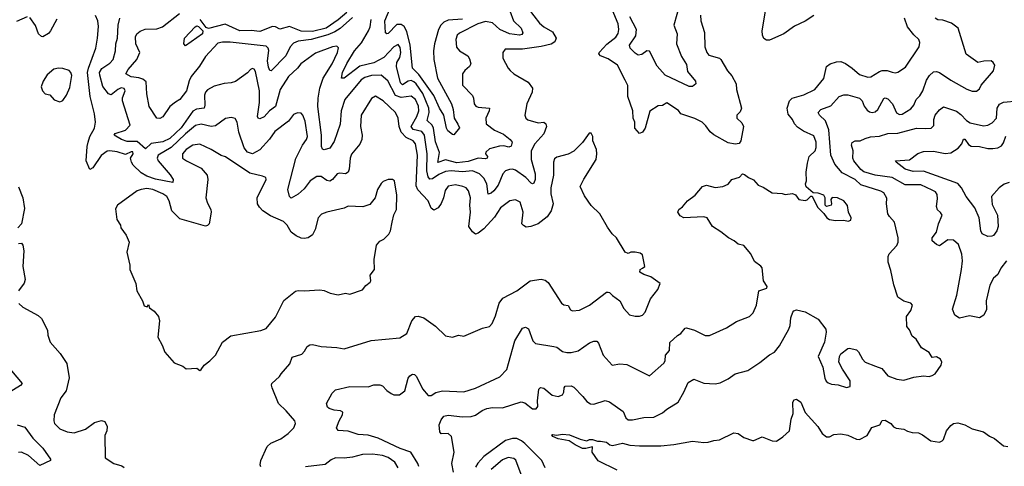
# Model space of a CAD drawing. Extents: x 1493970 to 1595317, y 729910 to 844791.
# Tile 327 of 338: x 1561753 to 1568650, y 826105 to 829234. Entities that reach past the tile are written whole.
import ezdxf

# ---------------------------------------------------------------- set-up
doc = ezdxf.new("R2010")
doc.units = 0

msp = doc.modelspace()

# ---------------------------------------------------------------- linework, layer by layer
at = {"layer": '0CON10XD'}
for points in [[(1565315, 829312.5), (1565395, 829209.4), (1565425, 829182.9), (1565485, 829150), (1565510.4, 829105), (1565501.5, 829078.5), (1565476.3, 829063.7), (1565405, 829045.3), (1565275, 829026.6), (1565152.9, 829027.1), (1565138, 829005), (1565137.5, 828965), (1565174, 828895), (1565189.1, 828879.1), (1565215, 828854), (1565315, 828795.8), (1565345.7, 828755), (1565343, 828727), (1565304.5, 828645.5), (1565292.5, 828565), (1565298.8, 828545), (1565313.4, 828533.4), (1565385, 828511.9), (1565425, 828516.7), (1565438.9, 828505), (1565442.2, 828485), (1565424.5, 828435), (1565360.9, 828365), (1565336.8, 828315), (1565336.7, 828255), (1565363.9, 828155), (1565363.8, 828115), (1565355, 828089.2), (1565345, 828083.1), (1565335, 828087.8), (1565298.1, 828128.1), (1565225, 828180.4), (1565205, 828187.9), (1565185, 828185.5), (1565155.9, 828174.1), (1565136.4, 828155), (1565104.4, 828075.6), (1565075.5, 828034.5), (1565055, 828017.7), (1565035, 828012.9), (1565025.2, 828085), (1565005.3, 828125), (1564975, 828155.3), (1564925, 828174.3), (1564855, 828167.6), (1564775, 828174.2), (1564735, 828170.6), (1564690.2, 828149.8), (1564645, 828118.9), (1564625, 828117.7), (1564614, 828134), (1564605.6, 828175), (1564608.5, 828295), (1564589.2, 828425), (1564570.1, 828450.1), (1564510, 828465), (1564495.3, 828485), (1564535.5, 828555), (1564548.3, 828595), (1564547.3, 828627.3), (1564525, 828674.6), (1564495, 828697.3), (1564425, 828690), (1564385, 828703), (1564332.4, 828805), (1564285.2, 828845.2), (1564217.5, 828842.5), (1564170.9, 828829.1), (1564145, 828811.8), (1564031.2, 828675), (1564005.2, 828594.8), (1563996.9, 828503.1), (1563955, 828380.8), (1563926, 828334), (1563885, 828322.5), (1563875, 828327.5), (1563868, 828345), (1563866.3, 828425), (1563841.7, 828625), (1563843.8, 828685), (1563856.2, 828755), (1563877.9, 828825), (1563941.9, 828925), (1563978.8, 829005), (1563986.8, 829036.8), (1563975, 829048.1), (1563945, 829044.5), (1563825, 828999.1), (1563722.5, 828925), (1563698.9, 828895), (1563635, 828835.5), (1563578.6, 828745), (1563544.4, 828625.6), (1563504.2, 828595.8), (1563465, 828552.7), (1563435, 828539.4), (1563423.4, 828543.4), (1563419.4, 828555), (1563432.5, 828655), (1563433.6, 828735), (1563405, 828870), (1563395, 828886.7), (1563385, 828891.2), (1563370, 828885), (1563349.1, 828860.9), (1563265, 828800), (1563235, 828791.1), (1563185, 828788.1), (1563115, 828768.2), (1563068.5, 828741.5), (1563055, 828725.8), (1563048, 828705), (1563050.7, 828635), (1563045.3, 828614.7), (1562992.5, 828607.5), (1562966.5, 828593.5), (1562885, 828476.2), (1562805, 828400.7), (1562755, 828378.4), (1562675, 828367.3), (1562635, 828330.3), (1562575, 828381.4), (1562505, 828381), (1562466.2, 828395), (1562414.5, 828425), (1562422.6, 828437.4), (1562495, 828459.2), (1562528.2, 828495), (1562472.9, 828665), (1562473.6, 828686.4), (1562493.1, 828735), (1562485, 828752.5), (1562465, 828756.9), (1562440, 828745), (1562395, 828708), (1562375, 828713.8), (1562336.5, 828766.5), (1562313.5, 828845), (1562313.2, 828865), (1562328.4, 828891.6), (1562385, 828928.9), (1562407.8, 828955), (1562425.3, 829015), (1562427.1, 829065), (1562438.2, 829105), (1562444.2, 829195), (1562454.7, 829245)], [(1564855, 829237.2), (1564755, 829231.6), (1564723.4, 829216.6), (1564703.8, 829196.2), (1564686.8, 829165), (1564658, 829065), (1564651.6, 829015), (1564653.5, 828955), (1564680.8, 828825), (1564777.5, 828645), (1564790, 828605), (1564797.5, 828545), (1564822.1, 828502.1), (1564833.3, 828476.7), (1564795, 828427.5), (1564785, 828428.8), (1564752.9, 828455), (1564742.2, 828475), (1564723.1, 828565), (1564692.9, 828615), (1564653, 828703), (1564549.9, 828849.9), (1564504, 828894), (1564487.8, 829055), (1564465, 829151.4), (1564445.7, 829185.7), (1564425, 829200.4), (1564395, 829199.2), (1564335, 829137.5), (1564325, 829133.8), (1564315, 829142.5), (1564310.3, 829225), (1564347.2, 829315)], [(1566376.5, 829345), (1566335.7, 829195), (1566358.1, 829135), (1566354.8, 829065), (1566388.1, 828975), (1566425, 828921.2), (1566430.7, 828870.7), (1566486, 828804), (1566490, 828785), (1566465, 828765.8), (1566443.3, 828765), (1566274.2, 828844.3), (1566219.1, 828909.1), (1566165, 829014.3), (1566145, 829016.5), (1566110, 828990), (1566085, 828986.4), (1566065, 828998.5), (1566030, 829035), (1566025.5, 829055), (1566068.7, 829121.3), (1566073.7, 829165), (1566027.8, 829255)], [(1567315, 829264.3), (1567255, 829223.7), (1567181, 829189), (1567105.3, 829134.7), (1567005, 829091.2), (1566985, 829089.5), (1566965, 829101.4), (1566955.3, 829125), (1566954.8, 829155), (1566984.4, 829335)], [(1561805, 829253.3), (1561731.7, 829221.7)], [(1562012.6, 829237.4), (1561970, 829155), (1561955, 829138.1), (1561915, 829114.3), (1561905, 829116.2), (1561885.6, 829135.6), (1561865, 829193.3), (1561825, 829248.8)], [(1563442.7, 826102.7), (1563436.7, 826115), (1563442.7, 826147.3), (1563487.5, 826245), (1563511.7, 826268.3), (1563582.7, 826297.3), (1563634.3, 826335.7), (1563674.1, 826375.9), (1563686.2, 826405), (1563680, 826425), (1563620.6, 826495), (1563565.4, 826545.4), (1563520.8, 826655), (1563516, 826675), (1563520, 826685), (1563573.8, 826735), (1563585, 826753.3), (1563646.2, 826823.8), (1563661.1, 826868.9), (1563729.1, 826890.9), (1563749.1, 826910.9), (1563766.7, 826945), (1563785, 826956.7), (1563805, 826958), (1563864.3, 826944.3), (1563975, 826938.6), (1564025, 826928), (1564215, 826985.7), (1564415, 827006), (1564465, 827036.2), (1564500, 827125), (1564525, 827153.8), (1564545, 827157.5), (1564583.8, 827145), (1564665, 827088), (1564735, 827019.2), (1564785, 827011.2), (1564826.4, 827023.6), (1564865, 827017.5), (1564995, 827072), (1565045, 827085.8), (1565062.5, 827105), (1565085, 827160), (1565110.9, 827249.1), (1565137, 827283), (1565236.2, 827335), (1565330, 827405), (1565405, 827415.6), (1565435, 827408.6), (1565455, 827392.5), (1565548.3, 827248.3), (1565565, 827237.5), (1565595, 827231.2), (1565611.9, 827201.9), (1565625, 827193.8), (1565675, 827200), (1565743.3, 827235), (1565862.5, 827325), (1565875, 827326.2), (1565885, 827323.8), (1565905, 827302), (1565956.2, 827265), (1565985, 827210), (1566025, 827166.7), (1566065, 827156.2), (1566095, 827156.7), (1566115, 827163.8), (1566133.8, 827185), (1566171.4, 827278.6), (1566223.3, 827345), (1566240, 827385), (1566175, 827432), (1566125, 827448.8), (1566097.5, 827465), (1566100, 827485), (1566115, 827492.5), (1566132.5, 827505), (1566115, 827586.2), (1566098.7, 827598.7), (1566065, 827605.8), (1566035, 827606), (1566015, 827596.7), (1565993.3, 827605), (1565933.3, 827705), (1565903.3, 827735), (1565871.2, 827781.2), (1565816.2, 827875), (1565755, 827933.3), (1565709.3, 827999.3), (1565680, 828065), (1565703.9, 828116.1), (1565790, 828255), (1565796.2, 828295), (1565793.3, 828325), (1565767.5, 828385), (1565766.7, 828415), (1565755, 828440), (1565741.7, 828438.3), (1565695.9, 828374.1), (1565635, 828312), (1565595, 828292.9), (1565515, 828270.8), (1565500.3, 828259.7), (1565492.9, 828235), (1565491.2, 828145), (1565473.1, 828055), (1565474.6, 828015), (1565488.9, 827945), (1565475, 827896), (1565447.6, 827852.4), (1565385.3, 827804.7), (1565334.5, 827784.5), (1565300.9, 827780.9), (1565281.2, 827791.2), (1565271.2, 827805), (1565279.5, 827885), (1565259.2, 827955), (1565225, 827972.9), (1565185.9, 827965.9), (1565120, 827915), (1565079.4, 827850.6), (1565005, 827770), (1564965, 827738.8), (1564945, 827732.5), (1564925, 827748.8), (1564900, 827785), (1564910.3, 827885), (1564906, 827935), (1564911.5, 827985), (1564897.1, 828035), (1564880, 828055), (1564856.2, 828066.2), (1564805, 828076.2), (1564755, 828066.9), (1564732.7, 828037.3), (1564722.5, 827985), (1564705, 827945.6), (1564683.7, 827916.3), (1564655, 827900), (1564635, 827912.7), (1564614.3, 827965), (1564541.1, 828041.1), (1564531, 828071), (1564540.7, 828285), (1564526.8, 828365), (1564509.1, 828385), (1564459.7, 828409.7), (1564426.2, 828446.2), (1564410.4, 828485), (1564405.4, 828545), (1564384.5, 828585), (1564298.6, 828665), (1564245, 828697.5), (1564218.3, 828681.7), (1564145.5, 828565), (1564141.5, 828485), (1564151.8, 828425), (1564150.4, 828395), (1564135, 828363.1), (1564077.4, 828292.6), (1564067.5, 828265), (1564062.2, 828187.8), (1564054, 828166), (1564035, 828153.3), (1563995, 828159.2), (1563978, 828155), (1563945, 828115.6), (1563925, 828102.7), (1563905, 828107.9), (1563865, 828135.3), (1563835, 828136.4), (1563788.2, 828105), (1563745, 828049.2), (1563705, 828012.7), (1563655, 827983.3), (1563643.8, 827995), (1563630.5, 828045), (1563687.5, 828262.5), (1563734.4, 828355.6), (1563763.2, 828395), (1563769.1, 828415), (1563752.6, 828522.6), (1563736.9, 828565), (1563725, 828579.2), (1563698.3, 828581.7), (1563670.7, 828569.3), (1563635, 828524), (1563539.4, 828450.6), (1563502.4, 828397.6), (1563435, 828322.7), (1563385, 828294), (1563347.8, 828305), (1563325, 828337.1), (1563288.7, 828445), (1563276.7, 828515), (1563261.7, 828541.7), (1563235, 828549.2), (1563195, 828542.5), (1563125, 828490.7), (1563095, 828485.2), (1563025, 828501.4), (1562985, 828492.1), (1562915, 828434.4), (1562815, 828338.3), (1562723.8, 828285), (1562716.1, 828265), (1562722.4, 828245), (1562807.7, 828147.7), (1562828.1, 828115), (1562825, 828092.5), (1562705, 828117.9), (1562645, 828137.6), (1562605, 828160.8), (1562549.2, 828215), (1562536.3, 828235), (1562530.6, 828265), (1562548, 828295), (1562545, 828308.8), (1562535, 828309.2), (1562495, 828288.6), (1562435, 828309.2), (1562385, 828316), (1562365, 828312.5), (1562325, 828282.2), (1562265, 828197.1), (1562245, 828184), (1562218.8, 828245), (1562226.2, 828345), (1562233.8, 828375), (1562245.3, 828415), (1562277.5, 828475), (1562284.5, 828515), (1562277.5, 828575), (1562246.6, 828696.6), (1562229, 828865), (1562234.3, 828895), (1562286.2, 829035), (1562297.3, 829105), (1562306.4, 829186.4), (1562300.6, 829225), (1562285, 829263.3)], [(1564085, 829250.4), (1563998.3, 829171.7), (1563961.3, 829148.7), (1563911.5, 829128.5), (1563795, 829094.1), (1563705, 829083.8), (1563670.8, 829069.2), (1563646.9, 829045), (1563618.2, 828981.8), (1563515, 828875.7), (1563505, 828879.2), (1563495, 828901.2), (1563489.8, 828945), (1563497.3, 829017.3), (1563493.3, 829035), (1563479.2, 829049.2), (1563227.1, 829077.1), (1563175, 829076.2), (1563141.5, 829068.5), (1563055, 828976.7), (1563012, 828908), (1562955, 828835.5), (1562939.5, 828805), (1562922.7, 828735), (1562875.4, 828674.6), (1562845, 828657.1), (1562806, 828625), (1562755, 828553.1), (1562735, 828542.5), (1562715, 828544.3), (1562659.7, 828625), (1562644.6, 828715), (1562638.8, 828798.8), (1562615, 828817.8), (1562587.7, 828827.7), (1562535, 828833.9), (1562496, 828855), (1562513.1, 828885), (1562574.4, 828955), (1562595.8, 829005), (1562567.1, 829065), (1562565.4, 829114.6), (1562573.5, 829135), (1562596.4, 829153.6), (1562632.6, 829167.4), (1562715, 829171.1), (1562754.4, 829185), (1562873.2, 829276.8)], [(1564045.6, 829285), (1563985, 829233), (1563899.2, 829175), (1563805, 829151.2), (1563725, 829154.1), (1563643.8, 829186.2), (1563575, 829166.5), (1563545, 829183.5), (1563525, 829185.3), (1563435, 829150.5), (1563375, 829157.8), (1563295, 829156.2), (1563192.4, 829202.4), (1563075, 829171.2), (1563059.8, 829179.8), (1563018.5, 829235)], [(1565185.3, 829295), (1565211.8, 829225), (1565265, 829174.4), (1565277.9, 829142.1), (1565270.4, 829129.6), (1565255, 829126.1), (1565185, 829134.4), (1565116, 829165), (1565065, 829211.1), (1565015, 829221.2), (1564963.3, 829205), (1564835, 829139.7), (1564817.9, 829125), (1564807.7, 829095), (1564812.1, 829042.1), (1564832.9, 829015), (1564891.7, 828981.7), (1564905, 828960), (1564913.1, 828925), (1564905, 828906), (1564871.7, 828878.3), (1564855.7, 828855), (1564855.8, 828775), (1564924.1, 828704.1), (1564932.9, 828685), (1564936.2, 828645), (1564947.2, 828627.2), (1564965, 828620.7), (1565044.2, 828614.2), (1565042.1, 828595), (1565019.1, 828545), (1565019.6, 828505), (1565079, 828459), (1565142.4, 828432.4), (1565188.1, 828395), (1565201.9, 828375), (1565195, 828348.8), (1565179.4, 828340.6), (1565145, 828349.5), (1565115, 828348.2), (1565045, 828328.5), (1565018.6, 828305), (1565017.1, 828295), (1565029.1, 828275), (1565026.7, 828265), (1565015, 828259.6), (1564965, 828264.6), (1564895, 828240.6), (1564815, 828231.1), (1564735, 828252.4), (1564683.2, 828233.2), (1564694.6, 828304.6), (1564665, 828378), (1564652.4, 828475), (1564643.5, 828495), (1564607.1, 828527.1), (1564622.4, 828585), (1564619.7, 828615), (1564576.8, 828716.8), (1564530.4, 828785), (1564515, 828799.6), (1564495, 828807), (1564475, 828804.4), (1564435, 828776.9), (1564420.9, 828790.9), (1564393.3, 828905), (1564396.1, 828933.9), (1564415, 828968.6), (1564422.5, 829005), (1564419.4, 829039.4), (1564405, 829059.6), (1564375, 829043.4), (1564305, 828969.1), (1564235, 828931.2), (1564135, 828908.1), (1564025, 828824.5), (1564006.7, 828825), (1564015, 828864), (1564045, 828927.5), (1564097.6, 829015), (1564147.1, 829072.9), (1564196.9, 829155), (1564208.2, 829185), (1564215.3, 829235)], [(1564790.8, 826065), (1564779.5, 826125), (1564796.7, 826205), (1564777.1, 826315), (1564755, 826334.2), (1564705, 826334), (1564696.7, 826346.7), (1564691.2, 826395), (1564705, 826431.5), (1564725, 826456.7), (1564755.4, 826464.6), (1564855, 826452), (1564916.3, 826453.7), (1564945, 826463.3), (1564992.7, 826497.3), (1565025, 826510.9), (1565065, 826518.2), (1565135, 826514.6), (1565265, 826557.9), (1565291.1, 826551.1), (1565345, 826507.5), (1565372, 826508), (1565382, 826525), (1565379.1, 826565), (1565388.6, 826645), (1565401.9, 826658.1), (1565425, 826651.9), (1565483.6, 826603.6), (1565525.6, 826594.4), (1565555.7, 826605), (1565564.4, 826625), (1565566, 826655), (1565575, 826668), (1565615, 826669.2), (1565635, 826658.8), (1565698.8, 826595), (1565725, 826558.8), (1565752.4, 826542.4), (1565775, 826541.9), (1565855, 826565.6), (1565885, 826556.7), (1565979.4, 826489.4), (1565999.2, 826445), (1566015, 826431.1), (1566045, 826430.7), (1566125, 826446.4), (1566195, 826449.5), (1566255, 826480.6), (1566285, 826505.5), (1566366.2, 826555), (1566406, 826624), (1566435, 826693.3), (1566474.1, 826715.9), (1566545, 826688.8), (1566625, 826684.2), (1566658.8, 826691.2), (1566715, 826718.8), (1566765, 826754), (1566852.7, 826777.3), (1566937.9, 826832.1), (1567004.2, 826885.8), (1567040, 826905), (1567075, 826948.8), (1567140.6, 827065), (1567149.3, 827090.7), (1567154.4, 827145), (1567167.8, 827185), (1567175, 827195.6), (1567195, 827201.2), (1567255, 827188.6), (1567345.7, 827135.7), (1567398.9, 827065), (1567401.5, 827045), (1567389.5, 826975), (1567345.7, 826875), (1567379.8, 826799.8), (1567392.4, 826722.4), (1567401.9, 826701.9), (1567415, 826691.2), (1567440.3, 826680.3), (1567486.8, 826676.8), (1567545, 826657.5), (1567570, 826665), (1567570, 826705), (1567515.8, 826785), (1567491.2, 826835), (1567495.9, 826874.1), (1567505.9, 826894.1), (1567555, 826931.2), (1567565, 826933.8), (1567615, 826921.2), (1567628.3, 826908.3), (1567655.7, 826855.7), (1567675, 826836), (1567747.5, 826807.5), (1567791.7, 826791.7), (1567835, 826740), (1567896.6, 826716.6), (1567945, 826710), (1568015, 826729.2), (1568085, 826738.8), (1568123.6, 826733.6), (1568145, 826741.2), (1568165, 826754), (1568187.1, 826782.9), (1568206.9, 826815), (1568212, 826835), (1568203.3, 826855), (1568175, 826871.2), (1568145, 826867.5), (1568122.7, 826902.7), (1568070, 826935), (1568032.5, 826995), (1568005, 827017.5), (1567985, 827062), (1567967.1, 827085), (1567965.9, 827154.1), (1567995, 827196.2), (1568006.7, 827235), (1567995, 827248.8), (1567945, 827261.2), (1567905, 827290), (1567875, 827376.7), (1567856, 827476), (1567836.7, 827535), (1567835.6, 827575), (1567844.2, 827595), (1567897, 827653), (1567905.7, 827675), (1567907.1, 827705), (1567881.5, 827815), (1567845, 827854.4), (1567833.3, 827875), (1567824.3, 827945), (1567827, 827983), (1567805, 828021.1), (1567785, 828032.5), (1567645, 828078.2), (1567604.6, 828115), (1567515, 828160.4), (1567461.9, 828221.9), (1567435.9, 828285), (1567421.8, 828461.8), (1567398.5, 828525), (1567354.4, 828565), (1567345.8, 828585), (1567365.5, 828604.5), (1567435, 828630.6), (1567493.8, 828695), (1567525, 828708.1), (1567555, 828707.8), (1567635, 828683.4), (1567653.6, 828665), (1567668.4, 828628.4), (1567689.9, 828599.9), (1567705, 828588.2), (1567725, 828583.6), (1567745, 828587.5), (1567765, 828604.4), (1567805, 828681.1), (1567815, 828685.5), (1567835, 828679.5), (1567867.9, 828645), (1567895, 828581.1), (1567915, 828570.9), (1567935, 828571.9), (1567995, 828610.5), (1568016.7, 828635), (1568033.3, 828675), (1568059.1, 828700.9), (1568078.9, 828735), (1568105, 828810), (1568126, 828844), (1568155, 828868.9), (1568175, 828871.1), (1568195, 828864.4), (1568275, 828809.4), (1568387, 828747), (1568425, 828734), (1568455, 828733.8), (1568475, 828748.8), (1568487.5, 828775), (1568573.8, 828875), (1568582.5, 828915), (1568572.5, 828935), (1568557.5, 828945), (1568506.1, 828943.9), (1568465, 828934), (1568381.7, 828991.7), (1568327.1, 829175), (1568280.7, 829210.7), (1568219.8, 829229.8), (1568183.7, 829233.7), (1568166, 829245)], [(1566522, 829265), (1566524.2, 829225), (1566550.6, 829145), (1566552.9, 829045), (1566565.8, 829005), (1566580, 828985), (1566655, 828964.2), (1566665, 828956.2), (1566710, 828875), (1566740.7, 828840.7), (1566770.6, 828785), (1566774.3, 828745), (1566809.2, 828615), (1566800.7, 828589.3), (1566777.5, 828565), (1566775.7, 828545), (1566812.3, 828512.3), (1566822.7, 828485), (1566804.4, 828385.6), (1566792.3, 828367.7), (1566765, 828361.2), (1566715, 828371.4), (1566615, 828426.5), (1566588.5, 828448.5), (1566559.5, 828489.5), (1566532.9, 828515), (1566482.5, 828542.5), (1566383.3, 828575), (1566368.3, 828598.3), (1566285, 828651.2), (1566255, 828633.3), (1566225, 828631.2), (1566166.7, 828593.3), (1566135, 828474), (1566115, 828446.2), (1566095, 828436.7), (1566061.2, 828475), (1566062.5, 828515), (1566050, 828545), (1566047.5, 828595), (1566011.8, 828695), (1566013.2, 828773.2), (1565995, 828811.2), (1565939.4, 828915), (1565875, 828959.6), (1565820.6, 828980.6), (1565810.9, 828995), (1565813.8, 829006.2), (1565866.7, 829063.3), (1565927.9, 829112.1), (1565945, 829136.2), (1565950, 829165), (1565944.6, 829205), (1565902.5, 829305)], [(1566362.5, 827885), (1566370, 827905), (1566395, 827922), (1566431.4, 827965), (1566485.6, 828005), (1566535, 828066.5), (1566565, 828074), (1566625, 828057.8), (1566677.5, 828065), (1566715, 828082.5), (1566742.5, 828115), (1566795, 828130.8), (1566815, 828153.3), (1566830.7, 828150.7), (1566858.8, 828128.8), (1566893, 828113), (1566925, 828073.8), (1566959.7, 828059.7), (1567025, 828020), (1567095, 828016.2), (1567115, 828010), (1567166.4, 828016.4), (1567187.7, 828007.7), (1567211.2, 827975), (1567255, 827968.2), (1567268.2, 827971.8), (1567295, 827996.7), (1567305, 827997.5), (1567341.2, 827921.2), (1567385.9, 827875.9), (1567407.5, 827845), (1567425, 827833.8), (1567466.4, 827826.4), (1567525, 827828.8), (1567556.2, 827823.8), (1567575, 827830), (1567576.4, 827846.4), (1567557.5, 827885), (1567551.7, 827931.7), (1567526.2, 827965), (1567482.5, 827985), (1567445, 827989.2), (1567434.2, 827975), (1567440, 827945), (1567436, 827935), (1567405, 827926), (1567394, 827935), (1567395.8, 827985), (1567385, 828005.7), (1567345, 828018.6), (1567310, 828020), (1567263, 828063), (1567257.5, 828085), (1567263.3, 828105), (1567262, 828165), (1567270.3, 828229.7), (1567283.1, 828275), (1567325.4, 828315), (1567332.4, 828337.6), (1567331.2, 828375), (1567315, 828419.4), (1567243.2, 828453.2), (1567201.7, 828481.7), (1567179.4, 828505), (1567165.6, 828535), (1567135, 828572.9), (1567128.2, 828615), (1567144.7, 828665), (1567165, 828685.3), (1567245, 828707.8), (1567321.9, 828745), (1567386.7, 828823.2), (1567403.3, 828905), (1567430.9, 828925), (1567475, 828938.4), (1567505, 828940), (1567536.6, 828926.6), (1567583.5, 828895), (1567635, 828848.9), (1567695, 828831.9), (1567715, 828832.9), (1567775, 828871.1), (1567795, 828877.5), (1567828.5, 828878.5), (1567865, 828865.7), (1567885, 828860.6), (1567905, 828865.6), (1567958.7, 828901.3), (1568054.4, 829045), (1568057.3, 829075), (1568050.6, 829095), (1568015, 829127.5), (1567972.8, 829182.8), (1567951.5, 829245)], [(1562915, 829052), (1562902.5, 829065), (1562906.7, 829105), (1562981.9, 829185), (1562995, 829190.5), (1563005, 829186.7), (1563035.6, 829155), (1563033.3, 829135), (1562915, 829052)], [(1562035, 828657.5), (1562045, 828662.5), (1562055, 828667.5), (1562080.8, 828705), (1562105, 828760), (1562118.1, 828841.9), (1562112.1, 828865), (1562099.1, 828879.1), (1562055, 828892.7), (1562025, 828894.4), (1561993.4, 828886.6), (1561945, 828846.7), (1561917.3, 828802.7), (1561902.7, 828762.7), (1561913.8, 828735), (1561932.5, 828715), (1561965, 828707.5), (1561995, 828672.5), (1562035, 828657.5)], [(1568665.4, 827544.6), (1568626.7, 827493.3), (1568605, 827450), (1568575, 827424), (1568547.9, 827375), (1568522.5, 827265), (1568525.6, 827205), (1568505.4, 827164.6), (1568475, 827145.7), (1568405, 827158.6), (1568335, 827144), (1568302.5, 827165), (1568286.2, 827206.2), (1568316.8, 827305), (1568349.2, 827485), (1568356.1, 827545), (1568351.8, 827591.8), (1568329.6, 827659.6), (1568295, 827689.2), (1568255, 827691.5), (1568195, 827650), (1568175, 827659.2), (1568145.6, 827685), (1568144.5, 827705), (1568174.4, 827745), (1568188.8, 827805), (1568214, 827865), (1568203.9, 827883.9), (1568182.7, 827902.7), (1568174.4, 827924.4), (1568181.8, 827978.2), (1568179.1, 828009.1), (1568167, 828027), (1568145, 828039.1), (1568065, 828076.8), (1567955, 828077.2), (1567865, 828128.1), (1567744.8, 828144.8), (1567665, 828168.1), (1567644, 828184), (1567596.3, 828246.3), (1567590, 828265), (1567591.3, 828315), (1567579.7, 828355), (1567585, 828374.3), (1567605, 828384.7), (1567641.2, 828385), (1567675, 828402.7), (1567713.4, 828413.4), (1567775, 828417.9), (1567835, 828436.2), (1567905, 828439.4), (1568035, 828474.7), (1568099.3, 828470.7), (1568136.7, 828475), (1568157.3, 828492.7), (1568155.4, 828535), (1568166.4, 828565), (1568195, 828602.9), (1568225, 828622.9), (1568315, 828592.1), (1568345, 828570), (1568385, 828527.8), (1568411.7, 828511.8), (1568505, 828490.8), (1568535, 828494.5), (1568565, 828510.5), (1568596.2, 828545), (1568600.7, 828615), (1568616.6, 828643.4), (1568645, 828655.5), (1568745, 828666.7)], [(1568685, 828094.5), (1568647.8, 828082.2), (1568614, 828056), (1568560, 827995), (1568565, 827940), (1568601.8, 827865), (1568605.9, 827785), (1568596.9, 827755), (1568575, 827722.9), (1568563.4, 827716.6), (1568535, 827715.7), (1568494, 827735), (1568486, 827755), (1568474, 827845), (1568442.4, 827915), (1568381.8, 827995), (1568351.1, 828055), (1568325, 828087.1), (1568085, 828173.1), (1568011.2, 828171.2), (1567955, 828187.3), (1567892, 828235), (1567887.5, 828245), (1567985, 828251.2), (1568043.8, 828296.2), (1568085, 828310.5), (1568155, 828312.5), (1568235, 828296.9), (1568275, 828300.8), (1568325.7, 828334.3), (1568351.8, 828365), (1568365, 828396), (1568372.9, 828397.1), (1568400, 828360), (1568417.1, 828347.1), (1568476.4, 828346.4), (1568535, 828332.7), (1568568.7, 828331.3), (1568605, 828336.9), (1568630.3, 828349.7), (1568645, 828371.4), (1568661.1, 828418.9)], [(1563015, 826777.5), (1563025, 826782.5), (1563045, 826813.3), (1563085.7, 826844.3), (1563123.8, 826885), (1563174, 826975), (1563231.7, 827018.3), (1563442.7, 827057.3), (1563478.8, 827071.2), (1563545, 827150), (1563602.7, 827267.3), (1563685, 827332), (1563705, 827338), (1563745, 827334.3), (1563855, 827340.6), (1563886.8, 827336.8), (1563928.6, 827318.6), (1563985, 827305.8), (1564035, 827318), (1564065, 827311.2), (1564155, 827342), (1564178.3, 827371.7), (1564207.5, 827395), (1564212.5, 827405), (1564207.5, 827445), (1564237.5, 827485), (1564237, 827553), (1564252.5, 827655), (1564275, 827682.5), (1564305, 827696.7), (1564338.3, 827731.7), (1564351.2, 827755), (1564362, 827815), (1564375, 827867.5), (1564392.5, 827905), (1564395.6, 828005.6), (1564379.2, 828105), (1564365.4, 828115.4), (1564335, 828115.5), (1564299.1, 828100.9), (1564284.4, 828085.6), (1564260, 828045), (1564243.4, 827986.6), (1564205, 827940), (1564155.8, 827924.2), (1564055, 827927.1), (1564025, 827912.9), (1563904.3, 827885.7), (1563868.3, 827871.7), (1563845, 827846.7), (1563822.2, 827765), (1563803.1, 827726.9), (1563773.6, 827706.4), (1563745, 827700.6), (1563723.9, 827703.9), (1563689.1, 827719.1), (1563655, 827745.6), (1563627.1, 827795), (1563601.3, 827821.3), (1563509.5, 827859.5), (1563455.7, 827895), (1563431.9, 827921.9), (1563420, 827945), (1563416.9, 827985), (1563480, 828115), (1563477.7, 828127.7), (1563455, 828137.5), (1563365, 828158.9), (1563195, 828274.4), (1563165, 828282.2), (1563095, 828325.6), (1563015, 828361.9), (1562965, 828355.5), (1562918.5, 828325), (1562893.8, 828295), (1562893.3, 828265), (1562920.8, 828245), (1563025, 828194.2), (1563066.9, 828145), (1563070, 828115), (1563057.3, 827985), (1563068.1, 827948.1), (1563091.4, 827905), (1563094.3, 827885), (1563081.2, 827805), (1563068.3, 827791.7), (1563055, 827788.8), (1562875, 827838.8), (1562820, 827895), (1562801.3, 827965), (1562783.8, 827995), (1562755, 828014.7), (1562685, 828044.7), (1562645, 828050.4), (1562605, 828045.6), (1562576.7, 828035), (1562437.5, 827935), (1562425, 827910), (1562434.1, 827834.1), (1562460, 827795), (1562462.5, 827775), (1562500, 827725), (1562520, 827675), (1562504, 827605), (1562523.8, 827515), (1562524.3, 827484.3), (1562566.2, 827386.2), (1562574, 827335), (1562613.6, 827263.6), (1562625, 827230), (1562646.7, 827223.3), (1562655, 827240), (1562662.5, 827215), (1562695, 827193.3), (1562726.7, 827155), (1562733.3, 827125), (1562720.7, 827010.7), (1562751.2, 826955), (1562768.8, 826905), (1562835, 826830), (1562895, 826806.7), (1562918.3, 826788.3), (1562993, 826793), (1563015, 826777.5)], [(1561745, 828062.5), (1561774.4, 827985), (1561788.1, 827911.9), (1561766.4, 827803.6), (1561740, 827775)], [(1564550, 826105), (1564542.2, 826125), (1564493.4, 826203.4), (1564419.2, 826229.2), (1564265, 826301.5), (1564195, 826323.9), (1564125, 826328.9), (1564055, 826350.5), (1563985, 826356.9), (1563971.9, 826375), (1563992, 826425), (1564013.8, 826465), (1564016.7, 826485), (1564000, 826495), (1563955, 826498), (1563920.3, 826510.3), (1563910.3, 826520.3), (1563902, 826545), (1563941.7, 826618.3), (1563965, 826642), (1564065, 826664.3), (1564195, 826661.4), (1564235, 826675.6), (1564275, 826675.8), (1564295, 826670), (1564325, 826635.8), (1564355, 826614.4), (1564375, 826606.9), (1564413.2, 826606.8), (1564450.6, 826635), (1564475, 826723.8), (1564485, 826739.2), (1564505, 826750.8), (1564518.3, 826748.3), (1564533.6, 826733.6), (1564575, 826648), (1564615, 826601.2), (1564635, 826602.5), (1564667.9, 826622.1), (1564715, 826633.6), (1564865, 826627.5), (1564945, 826652.9), (1565117, 826733), (1565165, 826783.8), (1565178.2, 826825), (1565220.8, 826985), (1565275, 827072), (1565295, 827081.2), (1565318.3, 827068.3), (1565347.5, 826985), (1565365.8, 826965.8), (1565495, 826945.8), (1565515, 826939.2), (1565555, 826910.5), (1565585, 826902.5), (1565615, 826901.9), (1565665, 826913.3), (1565745, 826971.4), (1565775, 826982.9), (1565795, 826982), (1565807.9, 826967.9), (1565840.6, 826885), (1565903.6, 826813.6), (1565955.8, 826824.2), (1566005, 826819.2), (1566165, 826738.8), (1566265, 826828), (1566273.3, 826845), (1566277.9, 826885), (1566303.9, 826916.1), (1566307.1, 826972.9), (1566361.2, 827021.2), (1566385, 827035.8), (1566415, 827074), (1566425, 827075.7), (1566478.8, 827058.8), (1566555, 827022.9), (1566585, 827020.8), (1566703.4, 827076.6), (1566775, 827120), (1566865, 827153.8), (1566889.7, 827180.3), (1566914.3, 827235), (1566930.8, 827335), (1566985.6, 827354.4), (1566990, 827365), (1566962.5, 827405), (1566953.3, 827495), (1566945, 827507.3), (1566899.4, 827539.4), (1566874.4, 827595), (1566825, 827653.1), (1566785, 827661.4), (1566758.1, 827685), (1566716.9, 827706.9), (1566665, 827748.9), (1566606.2, 827785), (1566567.5, 827845), (1566545, 827853.8), (1566405, 827846.2), (1566380.5, 827860.5), (1566362.5, 827885)], [(1561745, 827666.7), (1561765, 827667.5), (1561776.2, 827655), (1561782, 827615), (1561776.4, 827505), (1561792.1, 827415), (1561785, 827389.2), (1561744, 827335)], [(1561748, 827245), (1561775, 827219.2), (1561882, 827162), (1561905, 827142), (1561948.7, 827058.7), (1561950.6, 827025), (1561965.8, 826975.8), (1562035.7, 826895.7)], [(1562035.7, 826895.7), (1562084.2, 826825), (1562099.4, 826725), (1562078, 826635), (1562042.5, 826585), (1561994.3, 826465), (1561991.4, 826425), (1561997.5, 826405), (1562035, 826367.5), (1562085.8, 826345.8), (1562135, 826340), (1562214.5, 826365.5), (1562277, 826413), (1562326.1, 826426.1), (1562350, 826420), (1562366.7, 826385), (1562363.8, 826355), (1562349.7, 826320.3), (1562352.5, 826165), (1562412.5, 826125), (1562468.7, 826108.7), (1562485, 826096)], [(1561696, 826775), (1561770, 826685), (1561758.9, 826671.1), (1561661.4, 826611.4)], [(1565938.8, 826078.8), (1565805, 826143.8), (1565763.2, 826205), (1565765, 826242.5), (1565719.8, 826230.2), (1565695, 826230.8), (1565644.2, 826255), (1565601.2, 826285), (1565525, 826296.8), (1565488, 826315), (1565480, 826325), (1565485, 826327.5), (1565512.7, 826322.7), (1565555, 826330.4), (1565605, 826326.5), (1565678.8, 826295), (1565725, 826283.3), (1565745, 826292.5), (1565765, 826293.3), (1565800.7, 826280.7), (1565820.7, 826280.7), (1565863.9, 826273.9), (1565886, 826256), (1565905, 826251.2), (1565975, 826267.8), (1566025.8, 826254.2), (1566095, 826248), (1566245, 826249.2), (1566335, 826257.5), (1566465, 826281.4), (1566545, 826271.4), (1566575, 826274.3), (1566615, 826286.9), (1566655, 826290), (1566755, 826338.8), (1566785, 826336.2), (1566825, 826307.5), (1566885, 826286.9), (1566895, 826285.6), (1566955, 826312.2), (1567025, 826283.6), (1567055, 826282.3), (1567099, 826311), (1567145.4, 826355), (1567156.8, 826435), (1567171.8, 826475), (1567168.6, 826555), (1567177.9, 826572.1), (1567193.7, 826576.3), (1567225.8, 826555), (1567255, 826482), (1567344.2, 826385), (1567374.3, 826335), (1567405, 826313.1), (1567425, 826312.2), (1567455, 826328.8), (1567505, 826332.3), (1567555, 826324.6), (1567615, 826295.5), (1567635, 826293.8), (1567688.2, 826321.8), (1567722.9, 826377.1), (1567777.5, 826395), (1567795, 826427.5), (1567815, 826428.8), (1567855, 826406.2), (1567872.9, 826382.9), (1567892.2, 826372.2), (1567945.5, 826365.5), (1567971.3, 826351.3), (1568005, 826342.9), (1568048.8, 826338.8), (1568076.6, 826326.6), (1568135, 826283.5), (1568195, 826275.6), (1568215, 826282.9), (1568225, 826294), (1568244.2, 826355), (1568275, 826391.2), (1568295, 826406.2), (1568325, 826410), (1568373.3, 826395), (1568425, 826368.6), (1568505, 826346.2), (1568546.4, 826316.4), (1568581.2, 826301.2), (1568645, 826250), (1568675, 826243.8)], [(1561736, 826395), (1561789, 826379), (1561845, 826302.2), (1561915, 826232.5), (1561969.2, 826155), (1561970, 826145), (1561895, 826112.2), (1561815, 826182.3), (1561765, 826203.8), (1561745, 826202.9)], [(1565435, 826094.3), (1565409.5, 826145), (1565291.7, 826265), (1565267.5, 826285), (1565235, 826299.1), (1565205, 826300), (1565155, 826286.2), (1565005, 826174.7), (1564961.7, 826128.3), (1564945, 826099.6)], [(1564404.5, 826095), (1564380.6, 826135), (1564335, 826167.8), (1564295, 826181.6), (1564225, 826191.6), (1564155, 826189.1), (1564085, 826168.9), (1564025, 826162.2), (1563965, 826164.2), (1563935, 826150), (1563892.8, 826117.2), (1563755, 826102.9)], [(1565265, 826048.8), (1565228.9, 826148.9), (1565215, 826160), (1565175, 826168), (1565135, 826151.4), (1565055, 826082.5)]]:
    msp.add_lwpolyline(points, dxfattribs=at)

doc.saveas('drawing.dxf')
